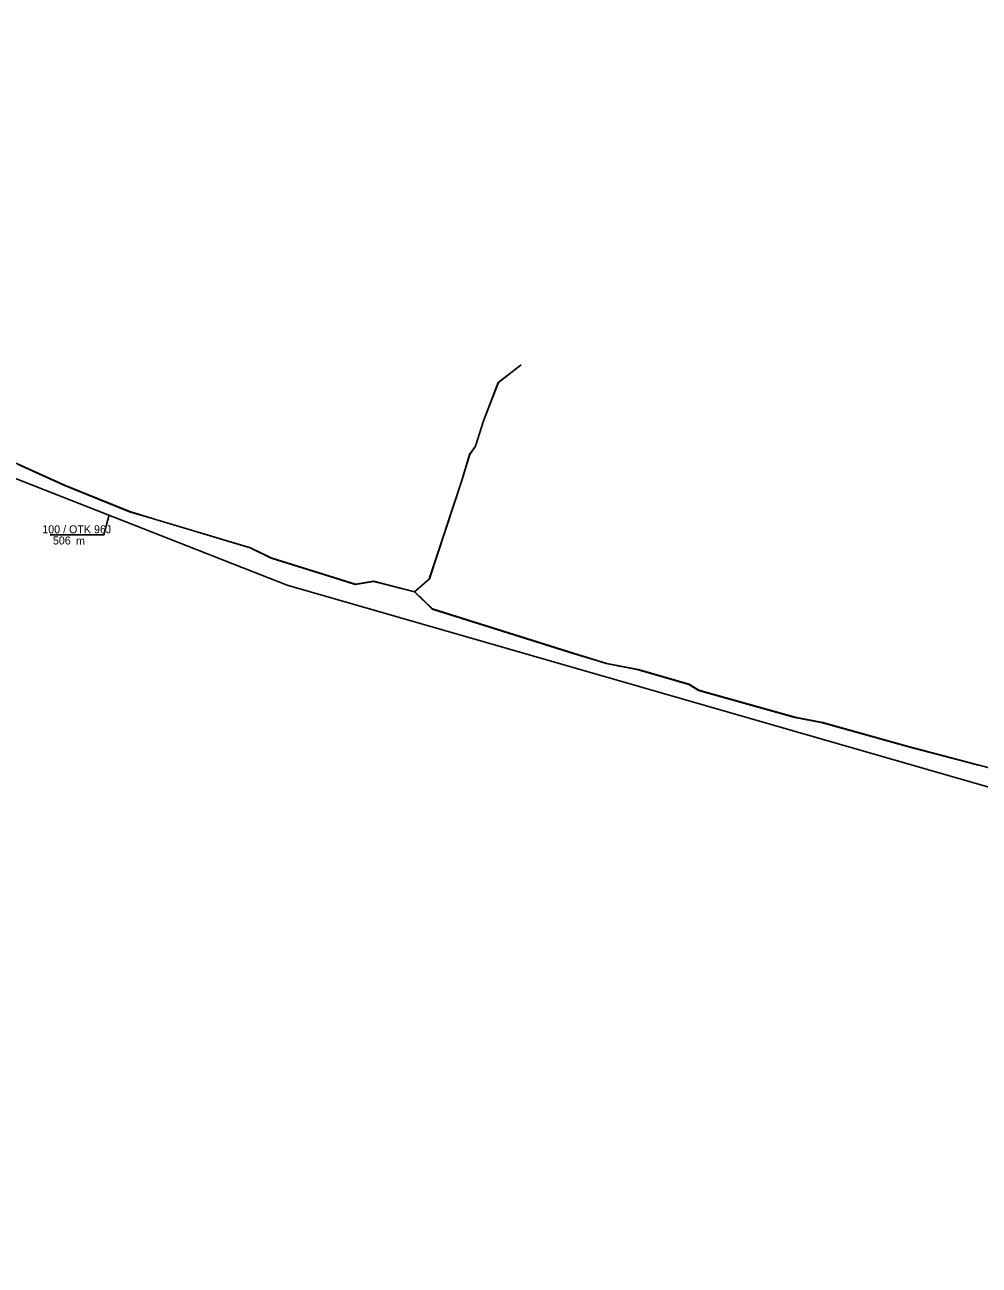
# Model space of a CAD drawing. Extents: x 6494530 to 6506885, y 5884901 to 5892312.
# Drawn here: x 6499871.7 to 6499999.9, y 5887967.6 to 5888134.1 of the extents above; entities that cross this region are included whole.
import ezdxf

# ---------------------------------------------------------------- set-up
doc = ezdxf.new("R2010")
doc.units = 0
for name, color, linetype in [('kabel W KANALIZACJI ISTN', 7, 'Continuous'), ('opis kabla CCTV_OTK', 7, 'Continuous'), ('opis kabla otk', 7, 'Continuous'), ('Rurociag_istn_UM_UTP', 7, 'Continuous'), ('trasa rurociągu do wyrysu', 7, 'Continuous')]:
    doc.layers.add(name, color=color, linetype=linetype)

msp = doc.modelspace()

# ---------------------------------------------------------------- linework, layer by layer
at = {"layer": 'kabel W KANALIZACJI ISTN'}
msp.add_lwpolyline([(6500145.5, 5887973), (6500147.35, 5887972.21), (6500148.1, 5887970.82), (6500145.94, 5887969.66), (6500130.07, 5887967.58), (6500117.23, 5887975.25), (6500097.52, 5887986.24), (6500054.58, 5887996.61), (6500005.22, 5888011.55), (6500010.36, 5888029.12), (6499906.92, 5888058.87), (6499862.06, 5888076.47), (6499819.6, 5888110.19), (6499795.64, 5888126.97), (6499794.04, 5888132)], dxfattribs=at)
at = {"layer": 'opis kabla otk'}
msp.add_lwpolyline([(6499875.06, 5888065.63), (6499882.28, 5888065.66), (6499882.98, 5888068.32)], dxfattribs=at)
at = {"layer": 'Rurociag_istn_UM_UTP'}
for points in [[(6499782.18, 5888134.13), (6499788.32, 5888132.76), (6499791.8, 5888131.26), (6499806.5, 5888123.57), (6499816.45, 5888117.15), (6499819.52, 5888112.57), (6499824.47, 5888108.83), (6499834.63, 5888100.94), (6499843.74, 5888093.24), (6499850.56, 5888087.42), (6499857.34, 5888082.77), (6499862.53, 5888079.81), (6499863.89, 5888078.12), (6499870.69, 5888075.17), (6499876.92, 5888072.34), (6499885.76, 5888068.78), (6499888.96, 5888067.81), (6499901.97, 5888063.92), (6499904.77, 5888062.56), (6499916.08, 5888059.01), (6499918.51, 5888059.41), (6499924.02, 5888058), (6499926.02, 5888059.76), (6499926.3, 5888060.62)], [(6499924.04, 5888058), (6499926.43, 5888055.7), (6499945.37, 5888049.77), (6499949.83, 5888048.39), (6499954.09, 5888047.56), (6499960.9, 5888045.6), (6499962.2, 5888044.79), (6499975.13, 5888041.14), (6499978.86, 5888040.45), (6499990.39, 5888037.24), (6500001.23, 5888034.37), (6500005.18, 5888033.35), (6500007.68, 5888033.4), (6500013.17, 5888032.14), (6500013.76, 5888031.66), (6500014.7, 5888033.06)]]:
    msp.add_lwpolyline(points, dxfattribs=at)
at = {"layer": 'trasa rurociągu do wyrysu'}
for points in [[(6499870.67, 5888075.15), (6499876.9, 5888072.32), (6499885.74, 5888068.76), (6499888.94, 5888067.79), (6499901.95, 5888063.9), (6499904.75, 5888062.54), (6499916.06, 5888058.99), (6499918.49, 5888059.39), (6499924, 5888057.97), (6499926, 5888059.74), (6499930.37, 5888072.95), (6499931.42, 5888076.44), (6499932.22, 5888077.57), (6499933.29, 5888080.96), (6499935.27, 5888086.09), (6499938.33, 5888088.49)], [(6499870.67, 5888075.15), (6499876.9, 5888072.32), (6499885.74, 5888068.76), (6499888.94, 5888067.79), (6499901.95, 5888063.9), (6499904.75, 5888062.54), (6499916.06, 5888058.99), (6499918.49, 5888059.39), (6499924, 5888057.97), (6499926, 5888059.74), (6499930.37, 5888072.95), (6499931.42, 5888076.44), (6499932.22, 5888077.57), (6499933.29, 5888080.96), (6499935.27, 5888086.09), (6499938.33, 5888088.49)], [(6499870.67, 5888075.15), (6499876.9, 5888072.32), (6499885.74, 5888068.76), (6499888.94, 5888067.79), (6499901.95, 5888063.9), (6499904.75, 5888062.54), (6499916.06, 5888058.99), (6499918.49, 5888059.39), (6499924, 5888057.97), (6499926, 5888059.74), (6499930.37, 5888072.95), (6499931.42, 5888076.44), (6499932.22, 5888077.57), (6499933.29, 5888080.96), (6499935.27, 5888086.09), (6499938.33, 5888088.49)], [(6499870.67, 5888075.15), (6499876.9, 5888072.32), (6499885.74, 5888068.76), (6499888.94, 5888067.79), (6499901.95, 5888063.9), (6499904.75, 5888062.54), (6499916.06, 5888058.99), (6499918.49, 5888059.39), (6499924, 5888057.97), (6499926, 5888059.74), (6499930.37, 5888072.95), (6499931.42, 5888076.44), (6499932.22, 5888077.57), (6499933.29, 5888080.96), (6499935.27, 5888086.09), (6499938.33, 5888088.49)], [(6499870.68, 5888075.14), (6499876.91, 5888072.31), (6499885.74, 5888068.75), (6499888.94, 5888067.78), (6499901.95, 5888063.89), (6499904.76, 5888062.53), (6499916.07, 5888058.98), (6499918.5, 5888059.38), (6499924, 5888057.97), (6499926.01, 5888059.73), (6499930.38, 5888072.94), (6499931.43, 5888076.43), (6499932.22, 5888077.56), (6499933.3, 5888080.95), (6499935.28, 5888086.08), (6499938.33, 5888088.48)], [(6499870.68, 5888075.14), (6499876.91, 5888072.31), (6499885.74, 5888068.75), (6499888.94, 5888067.78), (6499901.95, 5888063.89), (6499904.76, 5888062.53), (6499916.07, 5888058.98), (6499918.5, 5888059.38), (6499924, 5888057.97), (6499926.01, 5888059.73), (6499930.38, 5888072.94), (6499931.43, 5888076.43), (6499932.22, 5888077.56), (6499933.3, 5888080.95), (6499935.28, 5888086.08), (6499938.33, 5888088.48)], [(6499924, 5888057.97), (6499926.39, 5888055.67), (6499945.33, 5888049.74), (6499949.78, 5888048.36), (6499954.04, 5888047.53), (6499960.86, 5888045.57), (6499962.16, 5888044.76), (6499975.09, 5888041.11), (6499978.82, 5888040.42), (6499990.35, 5888037.21), (6499999.75, 5888034.72)], [(6499924, 5888057.97), (6499926.39, 5888055.67), (6499945.33, 5888049.74), (6499949.78, 5888048.36), (6499954.04, 5888047.53), (6499960.86, 5888045.57), (6499962.16, 5888044.76), (6499975.09, 5888041.11), (6499978.82, 5888040.42), (6499990.35, 5888037.21), (6499999.75, 5888034.72)], [(6499924, 5888057.97), (6499926.39, 5888055.67), (6499945.33, 5888049.74), (6499949.78, 5888048.36), (6499954.04, 5888047.53), (6499960.86, 5888045.57), (6499962.16, 5888044.76), (6499975.09, 5888041.11), (6499978.82, 5888040.42), (6499990.35, 5888037.21), (6499999.75, 5888034.72)], [(6499924, 5888057.97), (6499926.4, 5888055.66), (6499945.34, 5888049.73), (6499949.79, 5888048.35), (6499954.05, 5888047.52), (6499960.86, 5888045.56), (6499962.17, 5888044.75), (6499975.1, 5888041.1), (6499978.82, 5888040.41), (6499990.36, 5888037.2), (6499999.76, 5888034.71)], [(6499924, 5888057.97), (6499926.39, 5888055.67), (6499945.33, 5888049.74), (6499949.78, 5888048.36), (6499954.04, 5888047.53), (6499960.86, 5888045.57), (6499962.16, 5888044.76), (6499975.09, 5888041.11), (6499978.82, 5888040.42), (6499990.35, 5888037.21), (6499999.75, 5888034.72)], [(6499924, 5888057.97), (6499926.4, 5888055.66), (6499945.34, 5888049.73), (6499949.79, 5888048.35), (6499954.05, 5888047.52), (6499960.86, 5888045.56), (6499962.17, 5888044.75), (6499975.1, 5888041.1), (6499978.82, 5888040.41), (6499990.36, 5888037.2), (6499999.76, 5888034.71)]]:
    msp.add_lwpolyline(points, dxfattribs=at)

# ---------------------------------------------------------------- texts
at = {"layer": 'opis kabla CCTV_OTK'}
for s, height, p in [('100 / OTK 96J', 1.075, (6499874.01, 5888065.85)), ('506', 1.075, (6499875.43, 5888064.35)), ('m', 1.07, (6499878.54, 5888064.31))]:
    msp.add_text(s, height=height, dxfattribs=at).set_placement(p)

doc.saveas('drawing.dxf')
